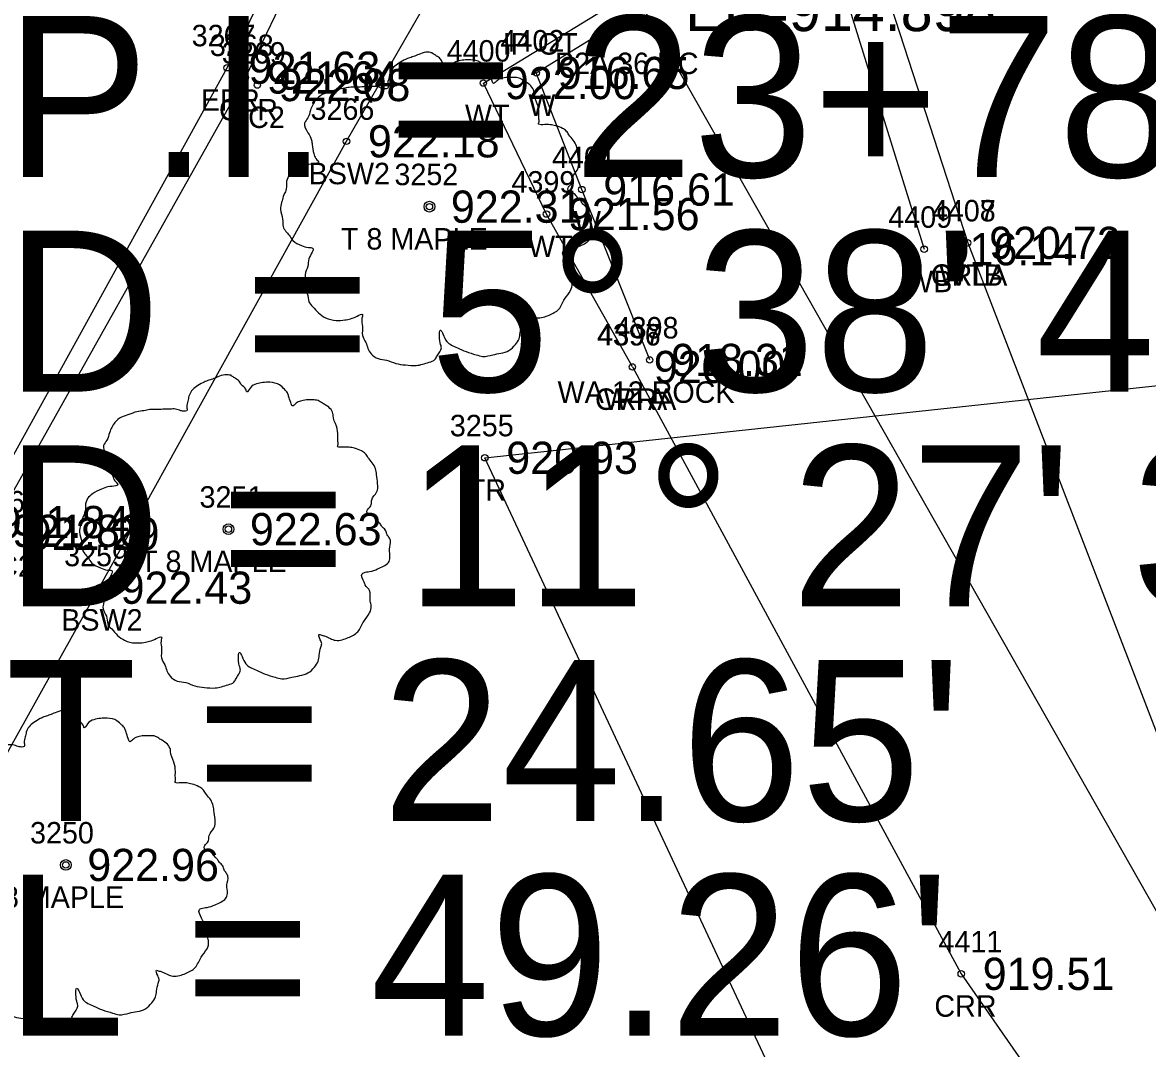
# Model space of a CAD drawing. Extents: x 1575382 to 1578175, y 1099175 to 1101955.
# Drawn here: x 1577103.8 to 1577156.2, y 1100734.4 to 1100782.2 of the extents above; entities that cross this region are included whole.
import ezdxf

# ---------------------------------------------------------------- set-up
doc = ezdxf.new("R2010")
doc.units = 0
for name, color, linetype in [('RD_EX_BldgApp', 7, 'Continuous'), ('RD_EX_Conc', 7, 'Continuous'), ('RD_EX_Conc_txCode', 7, 'Continuous'), ('RD_EX_DR_Pipe_txCode', 7, 'Continuous'), ('RD_EX_DV_Prop_txCode', 7, 'Continuous'), ('RD_EX_H2O', 7, 'Continuous'), ('RD_EX_H2O_txCode', 7, 'Continuous'), ('RD_EX_Misc', 7, 'Continuous'), ('RD_EX_Misc_txCode', 7, 'Continuous'), ('RD_EX_Road', 7, 'Continuous'), ('RD_EX_Road_txCode', 7, 'Continuous'), ('RD_EX_TX_Conc_ELEV', 7, 'Continuous'), ('RD_EX_TX_H2O_ELEV', 7, 'Continuous'), ('RD_EX_TX_Misc_ELEV', 7, 'Continuous'), ('RD_EX_TX_Road_ELEV', 7, 'Continuous'), ('RD_EX_TX_VEG_ELEV', 7, 'Continuous'), ('RD_EX_VEG', 7, 'Continuous'), ('RD_EX_VEG_txCode', 7, 'Continuous'), ('RD_HC_Cl', 7, 'Continuous'), ('RD_HC_Data', 7, 'Continuous'), ('RD_SMD_Locator', 7, 'Continuous'), ('RD_TX_Pipe_ElevEX', 7, 'Continuous')]:
    doc.layers.add(name, color=color, linetype=linetype)

msp = doc.modelspace()

# ---------------------------------------------------------------- linework, layer by layer
at = {"layer": 'RD_EX_BldgApp'}
msp.add_lwpolyline([(1577133.03, 1100766.476), (1577129.867, 1100774.413), (1577127.745, 1100779.846), (1577140.77, 1100787.902), (1577145.822, 1100771.633)], dxfattribs=at)
at = {"layer": 'RD_EX_Conc'}
for points in [[(1577055.154, 1100662.638), (1577085.172, 1100716.01), (1577085.172, 1100716.01), (1577107.371, 1100755.865), (1577118.9, 1100776.662), (1577132.782, 1100800.808), (1577154.825, 1100846.618), (1577163.043, 1100865.238), (1577174.665, 1100893.053), (1577197.436, 1100946.62), (1577213.904, 1100984.916), (1577231.037, 1101024.713)], [(1577047.472, 1100660.341), (1577079.611, 1100717.857), (1577079.611, 1100717.857), (1577102.318, 1100758.516), (1577114.185, 1100779.635), (1577126.083, 1100804.335)]]:
    msp.add_lwpolyline(points, dxfattribs=at)
at = {"layer": 'RD_EX_H2O'}
for points in [[(1577147.852, 1100771.93), (1577159.947, 1100740.574), (1577175.573, 1100714.688), (1577211.142, 1100684.46), (1577247.598, 1100627.529), (1577277.334, 1100591.748), (1577291.883, 1100552.301), (1577319.972, 1100481.368)], [(1577132.222, 1100766.149), (1577147.552, 1100737.876), (1577165.823, 1100711.606), (1577193.959, 1100665.099), (1577209.712, 1100627.153), (1577246.938, 1100570.125), (1577262.058, 1100537.689), (1577281.678, 1100492.861)]]:
    msp.add_lwpolyline(points, dxfattribs=at)
at = {"layer": 'RD_EX_Misc'}
msp.add_lwpolyline([(1577132.222, 1100766.149), (1577128.22, 1100773.273), (1577125.278, 1100779.376), (1577142.117, 1100789.641), (1577147.852, 1100771.93)], dxfattribs=at)
at = {"layer": 'RD_EX_Road'}
msp.add_lwpolyline([(1577078.765, 1100718.331), (1577101.643, 1100758.923), (1577113.339, 1100780.089), (1577125.29, 1100804.69), (1577146.474, 1100851.246), (1577166.057, 1100897.319), (1577205.167, 1100988.676), (1577222.285, 1101028.955), (1577224.552, 1101032.022), (1577228.298, 1101034.471), (1577233.178, 1101036.099), (1577233.178, 1101036.099), (1577237.423, 1101035.839), (1577245.428, 1101032.846), (1577248.283, 1101031.553), (1577256.851, 1101026.156), (1577298.2, 1100997.596), (1577319.207, 1100982.295), (1577334.075, 1100971.377)], dxfattribs=at)
at = {"layer": 'RD_EX_VEG'}
msp.add_lwpolyline([(1577168.296, 1100670.004), (1577125.347, 1100761.919), (1577163.089, 1100765.971), (1577189.11, 1100751.893)], dxfattribs=at)
for centre, radius in [((1577122.764, 1100773.618), 0.25), ((1577122.751, 1100773.599), 0.0001), ((1577113.398, 1100758.593), 0.25), ((1577113.385, 1100758.574), 0.0001), ((1577105.82, 1100742.948), 0.25), ((1577105.808, 1100742.929), 0.0001)]:
    msp.add_circle(centre, radius, dxfattribs=at)
for points in [[(1577122.896, 1100780.785), (1577122.596, 1100780.81), (1577122.271, 1100780.71), (1577122.021, 1100780.61), (1577121.796, 1100780.535), (1577121.571, 1100780.435), (1577121.271, 1100780.261), (1577121.046, 1100780.061), (1577120.921, 1100779.811), (1577120.871, 1100779.586), (1577120.822, 1100779.311), (1577120.822, 1100779.136), (1577120.697, 1100779.111), (1577120.547, 1100779.136), (1577120.297, 1100779.211), (1577120.047, 1100779.211), (1577119.797, 1100779.211), (1577119.447, 1100779.186), (1577119.097, 1100779.186), (1577118.822, 1100779.136), (1577118.498, 1100779.086), (1577118.123, 1100778.961), (1577117.773, 1100778.836), (1577117.473, 1100778.586), (1577117.223, 1100778.111), (1577117.098, 1100777.762), (1577116.948, 1100777.512), (1577117.098, 1100777.062), (1577117.273, 1100776.712), (1577117.298, 1100776.512), (1577117.373, 1100776.087), (1577117.473, 1100775.862), (1577117.598, 1100775.662), (1577117.523, 1100775.638), (1577117.148, 1100775.588), (1577116.848, 1100775.488), (1577116.423, 1100775.263), (1577116.199, 1100775.038), (1577116.099, 1100774.713), (1577116.074, 1100774.363), (1577115.974, 1100774.163), (1577115.899, 1100773.888), (1577115.874, 1100773.813), (1577115.824, 1100773.488), (1577115.924, 1100773.039), (1577115.949, 1100772.689), (1577116.074, 1100772.464), (1577116.224, 1100772.289), (1577116.398, 1100772.039), (1577116.798, 1100771.814), (1577117.123, 1100771.714), (1577117.323, 1100771.689), (1577117.148, 1100771.189), (1577117.098, 1100770.84), (1577116.973, 1100770.44), (1577116.973, 1100770.365), (1577116.923, 1100769.89), (1577117.073, 1100769.565), (1577117.148, 1100769.19), (1577117.323, 1100768.965), (1577117.598, 1100768.666), (1577117.923, 1100768.441), (1577118.423, 1100768.316), (1577118.822, 1100768.341), (1577119.397, 1100768.516), (1577119.647, 1100768.591), (1577119.622, 1100768.416), (1577119.647, 1100768.041), (1577119.647, 1100767.616), (1577119.797, 1100767.291), (1577119.897, 1100767.016), (1577120.047, 1100766.766), (1577120.372, 1100766.542), (1577120.772, 1100766.467), (1577121.196, 1100766.317), (1577121.646, 1100766.242), (1577122.146, 1100766.217), (1577122.746, 1100766.367), (1577123.021, 1100766.492), (1577123.121, 1100766.666), (1577123.32, 1100767.041), (1577123.27, 1100767.266), (1577123.295, 1100767.866), (1577123.395, 1100767.691), (1577123.57, 1100767.341), (1577124.07, 1100767.041), (1577124.47, 1100766.866), (1577124.945, 1100766.716), (1577125.245, 1100766.641), (1577125.719, 1100766.716), (1577126.094, 1100766.791), (1577126.469, 1100766.916), (1577126.769, 1100767.191), (1577126.944, 1100767.466), (1577126.994, 1100767.741), (1577127.069, 1100768.116), (1577127.119, 1100768.291)], [(1577127.119, 1100768.291), (1577127.044, 1100768.466), (1577126.994, 1100768.716), (1577127.069, 1100768.691), (1577127.244, 1100768.641), (1577127.519, 1100768.516), (1577127.744, 1100768.441), (1577128.068, 1100768.466), (1577128.343, 1100768.566), (1577128.793, 1100768.841), (1577129.068, 1100769.315), (1577129.343, 1100769.715), (1577129.418, 1100770.04), (1577129.368, 1100770.265), (1577129.343, 1100770.765), (1577129.143, 1100771.015), (1577129.093, 1100771.139), (1577128.993, 1100771.539), (1577129.068, 1100771.589), (1577129.343, 1100771.639), (1577129.718, 1100771.764), (1577129.993, 1100771.889), (1577130.217, 1100772.064), (1577130.292, 1100772.289), (1577130.267, 1100772.689), (1577130.317, 1100773.089), (1577130.242, 1100773.239), (1577130.142, 1100773.388), (1577130.067, 1100773.588), (1577129.918, 1100773.738), (1577129.818, 1100773.888), (1577129.718, 1100773.988), (1577129.593, 1100774.138), (1577129.418, 1100774.263), (1577129.268, 1100774.313), (1577129.218, 1100774.463), (1577129.368, 1100774.663), (1577129.418, 1100774.763), (1577129.443, 1100774.988), (1577129.668, 1100775.338), (1577129.718, 1100775.737), (1577129.668, 1100776.162), (1577129.618, 1100776.437), (1577129.468, 1100776.712), (1577129.268, 1100776.962), (1577129.143, 1100777.137), (1577128.968, 1100777.262), (1577128.643, 1100777.387), (1577128.393, 1100777.437), (1577128.043, 1100777.437), (1577127.843, 1100777.487), (1577127.868, 1100777.537), (1577127.868, 1100777.687), (1577127.868, 1100777.962), (1577127.793, 1100778.411), (1577127.644, 1100778.911), (1577127.644, 1100778.936), (1577127.544, 1100779.186), (1577127.319, 1100779.386), (1577127.144, 1100779.486), (1577126.944, 1100779.611), (1577126.694, 1100779.636), (1577126.394, 1100779.636), (1577126.119, 1100779.586), (1577125.919, 1100779.486), (1577125.744, 1100779.361), (1577125.669, 1100779.511), (1577125.569, 1100779.811), (1577125.519, 1100779.961), (1577125.37, 1100780.136), (1577125.145, 1100780.335), (1577124.695, 1100780.46), (1577124.07, 1100780.385), (1577123.77, 1100780.186), (1577123.62, 1100780.011), (1577123.57, 1100780.136), (1577123.37, 1100780.335), (1577123.27, 1100780.51), (1577123.096, 1100780.635), (1577122.946, 1100780.735), (1577122.846, 1100780.785)], [(1577113.53, 1100765.761), (1577113.23, 1100765.786), (1577112.905, 1100765.686), (1577112.655, 1100765.586), (1577112.43, 1100765.511), (1577112.205, 1100765.411), (1577111.906, 1100765.236), (1577111.681, 1100765.036), (1577111.556, 1100764.786), (1577111.506, 1100764.561), (1577111.456, 1100764.286), (1577111.456, 1100764.111), (1577111.331, 1100764.086), (1577111.181, 1100764.111), (1577110.931, 1100764.186), (1577110.681, 1100764.186), (1577110.431, 1100764.186), (1577110.081, 1100764.161), (1577109.731, 1100764.161), (1577109.457, 1100764.111), (1577109.132, 1100764.061), (1577108.757, 1100763.936), (1577108.407, 1100763.811), (1577108.107, 1100763.561), (1577107.857, 1100763.087), (1577107.732, 1100762.737), (1577107.582, 1100762.487), (1577107.732, 1100762.037), (1577107.907, 1100761.687), (1577107.932, 1100761.487), (1577108.007, 1100761.063), (1577108.107, 1100760.838), (1577108.232, 1100760.638), (1577108.157, 1100760.613), (1577107.782, 1100760.563), (1577107.482, 1100760.463), (1577107.058, 1100760.238), (1577106.833, 1100760.013), (1577106.733, 1100759.688), (1577106.708, 1100759.338), (1577106.608, 1100759.138), (1577106.533, 1100758.864), (1577106.508, 1100758.789), (1577106.458, 1100758.464), (1577106.558, 1100758.014), (1577106.583, 1100757.664), (1577106.708, 1100757.439), (1577106.858, 1100757.264), (1577107.033, 1100757.014), (1577107.432, 1100756.789), (1577107.757, 1100756.689), (1577107.957, 1100756.665), (1577107.782, 1100756.165), (1577107.732, 1100755.815), (1577107.607, 1100755.415), (1577107.607, 1100755.34), (1577107.557, 1100754.865), (1577107.707, 1100754.54), (1577107.782, 1100754.166), (1577107.957, 1100753.941), (1577108.232, 1100753.641), (1577108.557, 1100753.416), (1577109.057, 1100753.291), (1577109.457, 1100753.316), (1577110.031, 1100753.491), (1577110.281, 1100753.566), (1577110.256, 1100753.391), (1577110.281, 1100753.016), (1577110.281, 1100752.591), (1577110.431, 1100752.266), (1577110.531, 1100751.992), (1577110.681, 1100751.742), (1577111.006, 1100751.517), (1577111.406, 1100751.442), (1577111.831, 1100751.292), (1577112.28, 1100751.217), (1577112.78, 1100751.192), (1577113.38, 1100751.342), (1577113.655, 1100751.467), (1577113.755, 1100751.642), (1577113.955, 1100752.017), (1577113.905, 1100752.241), (1577113.93, 1100752.841), (1577114.03, 1100752.666), (1577114.205, 1100752.316), (1577114.704, 1100752.017), (1577115.104, 1100751.842), (1577115.579, 1100751.692), (1577115.879, 1100751.617), (1577116.354, 1100751.692), (1577116.728, 1100751.767), (1577117.103, 1100751.892), (1577117.403, 1100752.166), (1577117.578, 1100752.441), (1577117.628, 1100752.716), (1577117.703, 1100753.091), (1577117.753, 1100753.266)], [(1577117.753, 1100753.266), (1577117.678, 1100753.441), (1577117.628, 1100753.691), (1577117.703, 1100753.666), (1577117.878, 1100753.616), (1577118.153, 1100753.491), (1577118.378, 1100753.416), (1577118.703, 1100753.441), (1577118.977, 1100753.541), (1577119.427, 1100753.816), (1577119.702, 1100754.291), (1577119.977, 1100754.69), (1577120.052, 1100755.015), (1577120.002, 1100755.24), (1577119.977, 1100755.74), (1577119.777, 1100755.99), (1577119.727, 1100756.115), (1577119.627, 1100756.515), (1577119.702, 1100756.565), (1577119.977, 1100756.615), (1577120.352, 1100756.739), (1577120.627, 1100756.864), (1577120.852, 1100757.039), (1577120.927, 1100757.264), (1577120.902, 1100757.664), (1577120.952, 1100758.064), (1577120.877, 1100758.214), (1577120.777, 1100758.364), (1577120.702, 1100758.564), (1577120.552, 1100758.714), (1577120.452, 1100758.864), (1577120.352, 1100758.963), (1577120.227, 1100759.113), (1577120.052, 1100759.238), (1577119.902, 1100759.288), (1577119.852, 1100759.438), (1577120.002, 1100759.638), (1577120.052, 1100759.738), (1577120.077, 1100759.963), (1577120.302, 1100760.313), (1577120.352, 1100760.713), (1577120.302, 1100761.138), (1577120.252, 1100761.412), (1577120.102, 1100761.687), (1577119.902, 1100761.937), (1577119.777, 1100762.112), (1577119.602, 1100762.237), (1577119.277, 1100762.362), (1577119.027, 1100762.412), (1577118.678, 1100762.412), (1577118.478, 1100762.462), (1577118.503, 1100762.512), (1577118.503, 1100762.662), (1577118.503, 1100762.937), (1577118.428, 1100763.387), (1577118.278, 1100763.886), (1577118.278, 1100763.911), (1577118.178, 1100764.161), (1577117.953, 1100764.361), (1577117.778, 1100764.461), (1577117.578, 1100764.586), (1577117.328, 1100764.611), (1577117.028, 1100764.611), (1577116.753, 1100764.561), (1577116.553, 1100764.461), (1577116.379, 1100764.336), (1577116.304, 1100764.486), (1577116.204, 1100764.786), (1577116.154, 1100764.936), (1577116.004, 1100765.111), (1577115.779, 1100765.311), (1577115.329, 1100765.436), (1577114.704, 1100765.361), (1577114.404, 1100765.161), (1577114.254, 1100764.986), (1577114.205, 1100765.111), (1577114.005, 1100765.311), (1577113.905, 1100765.486), (1577113.73, 1100765.611), (1577113.58, 1100765.711), (1577113.48, 1100765.761)], [(1577105.952, 1100750.115), (1577105.652, 1100750.14), (1577105.327, 1100750.04), (1577105.077, 1100749.94), (1577104.853, 1100749.865), (1577104.628, 1100749.765), (1577104.328, 1100749.59), (1577104.103, 1100749.39), (1577103.978, 1100749.14), (1577103.928, 1100748.915), (1577103.878, 1100748.641), (1577103.878, 1100748.466), (1577103.753, 1100748.441), (1577103.603, 1100748.466), (1577103.353, 1100748.541), (1577103.103, 1100748.541), (1577102.853, 1100748.541), (1577102.504, 1100748.516), (1577102.154, 1100748.516), (1577101.879, 1100748.466), (1577101.554, 1100748.416), (1577101.179, 1100748.291), (1577100.829, 1100748.166), (1577100.529, 1100747.916), (1577100.28, 1100747.441), (1577100.155, 1100747.091), (1577100.005, 1100746.841), (1577100.155, 1100746.392), (1577100.33, 1100746.042), (1577100.354, 1100745.842), (1577100.429, 1100745.417), (1577100.529, 1100745.192), (1577100.654, 1100744.992), (1577100.579, 1100744.967), (1577100.205, 1100744.917), (1577099.905, 1100744.817), (1577099.48, 1100744.592), (1577099.255, 1100744.367), (1577099.155, 1100744.042), (1577099.13, 1100743.693), (1577099.03, 1100743.493), (1577098.955, 1100743.218), (1577098.93, 1100743.143), (1577098.88, 1100742.818), (1577098.98, 1100742.368), (1577099.005, 1100742.018), (1577099.13, 1100741.793), (1577099.28, 1100741.619), (1577099.455, 1100741.369), (1577099.855, 1100741.144), (1577100.18, 1100741.044), (1577100.379, 1100741.019), (1577100.205, 1100740.519), (1577100.155, 1100740.169), (1577100.03, 1100739.769), (1577100.03, 1100739.694), (1577099.98, 1100739.22), (1577100.13, 1100738.895), (1577100.205, 1100738.52), (1577100.379, 1100738.295), (1577100.654, 1100737.995), (1577100.979, 1100737.77), (1577101.479, 1100737.645), (1577101.879, 1100737.67), (1577102.454, 1100737.845), (1577102.703, 1100737.92), (1577102.678, 1100737.745), (1577102.703, 1100737.37), (1577102.703, 1100736.946), (1577102.853, 1100736.621), (1577102.953, 1100736.346), (1577103.103, 1100736.096), (1577103.428, 1100735.871), (1577103.828, 1100735.796), (1577104.253, 1100735.646), (1577104.703, 1100735.571), (1577105.202, 1100735.546), (1577105.802, 1100735.696), (1577106.077, 1100735.821), (1577106.177, 1100735.996), (1577106.377, 1100736.371), (1577106.327, 1100736.596), (1577106.352, 1100737.196), (1577106.452, 1100737.021), (1577106.627, 1100736.671), (1577107.127, 1100736.371), (1577107.526, 1100736.196), (1577108.001, 1100736.046), (1577108.301, 1100735.971), (1577108.776, 1100736.046), (1577109.151, 1100736.121), (1577109.525, 1100736.246), (1577109.825, 1100736.521), (1577110, 1100736.796), (1577110.05, 1100737.071), (1577110.125, 1100737.445), (1577110.175, 1100737.62)], [(1577110.175, 1100737.62), (1577110.1, 1100737.795), (1577110.05, 1100738.045), (1577110.125, 1100738.02), (1577110.3, 1100737.97), (1577110.575, 1100737.845), (1577110.8, 1100737.77), (1577111.125, 1100737.795), (1577111.4, 1100737.895), (1577111.849, 1100738.17), (1577112.124, 1100738.645), (1577112.399, 1100739.045), (1577112.474, 1100739.37), (1577112.424, 1100739.594), (1577112.399, 1100740.094), (1577112.199, 1100740.344), (1577112.149, 1100740.469), (1577112.049, 1100740.869), (1577112.124, 1100740.919), (1577112.399, 1100740.969), (1577112.774, 1100741.094), (1577113.049, 1100741.219), (1577113.274, 1100741.394), (1577113.349, 1100741.619), (1577113.324, 1100742.018), (1577113.374, 1100742.418), (1577113.299, 1100742.568), (1577113.199, 1100742.718), (1577113.124, 1100742.918), (1577112.974, 1100743.068), (1577112.874, 1100743.218), (1577112.774, 1100743.318), (1577112.649, 1100743.468), (1577112.474, 1100743.593), (1577112.324, 1100743.643), (1577112.274, 1100743.793), (1577112.424, 1100743.993), (1577112.474, 1100744.092), (1577112.499, 1100744.317), (1577112.724, 1100744.667), (1577112.774, 1100745.067), (1577112.724, 1100745.492), (1577112.674, 1100745.767), (1577112.524, 1100746.042), (1577112.324, 1100746.292), (1577112.199, 1100746.466), (1577112.024, 1100746.591), (1577111.7, 1100746.716), (1577111.45, 1100746.766), (1577111.1, 1100746.766), (1577110.9, 1100746.816), (1577110.925, 1100746.866), (1577110.925, 1100747.016), (1577110.925, 1100747.291), (1577110.85, 1100747.741), (1577110.7, 1100748.241), (1577110.7, 1100748.266), (1577110.6, 1100748.516), (1577110.375, 1100748.715), (1577110.2, 1100748.815), (1577110, 1100748.94), (1577109.75, 1100748.965), (1577109.451, 1100748.965), (1577109.176, 1100748.915), (1577108.976, 1100748.815), (1577108.801, 1100748.69), (1577108.726, 1100748.84), (1577108.626, 1100749.14), (1577108.576, 1100749.29), (1577108.426, 1100749.465), (1577108.201, 1100749.665), (1577107.751, 1100749.79), (1577107.127, 1100749.715), (1577106.827, 1100749.515), (1577106.677, 1100749.34), (1577106.627, 1100749.465), (1577106.427, 1100749.665), (1577106.327, 1100749.84), (1577106.152, 1100749.965), (1577106.002, 1100750.065), (1577105.902, 1100750.115)]]:
    msp.add_spline(points, degree=3, dxfattribs=at)
at = {"layer": 'RD_HC_Cl'}
msp.add_line((1577114.032, 1100815.757), (1577300.825, 1100487.114), dxfattribs=at)
msp.add_arc((1576655.58, 1101015.31), 500, 330.8329, 336.47772, dxfattribs=at)
at = {"layer": 'RD_SMD_Locator'}
for centre in [(1577113.339, 1100780.089), (1577114.185, 1100779.635), (1577127.745, 1100779.846), (1577114.744, 1100779.283), (1577125.278, 1100779.376), (1577118.9, 1100776.662), (1577129.867, 1100774.413), (1577122.764, 1100773.618), (1577128.22, 1100773.273), (1577147.852, 1100771.93), (1577147.852, 1100771.93), (1577145.822, 1100771.633), (1577132.222, 1100766.149), (1577132.222, 1100766.149), (1577133.03, 1100766.476), (1577125.347, 1100761.919), (1577113.398, 1100758.593), (1577107.371, 1100755.865), (1577105.82, 1100742.948), (1577147.552, 1100737.876)]:
    msp.add_circle(centre, 0.15, dxfattribs=at)

# ---------------------------------------------------------------- texts
at = {"layer": 'RD_EX_Conc_txCode'}
for s, p in [('3268', (1577112.532, 1100780.635)), ('3269', (1577113.09, 1100780.283)), ('CFR', (1577112.957, 1100777.635)), ('TC2', (1577113.5, 1100777.283)), ('3266', (1577117.223, 1100777.662)), ('BSW2', (1577117.136, 1100774.662)), ('3261', (1577101.677, 1100759.373)), ('3259', (1577105.741, 1100756.865)), ('TC2', (1577101.803, 1100756.373)), ('BSW2', (1577105.607, 1100753.865))]:
    msp.add_text(s, height=1, dxfattribs=at).set_placement(p)
at = {"layer": 'RD_EX_DR_Pipe_txCode'}
msp.add_text('P2A 36 RC', height=1, dxfattribs=at).set_placement((1577128.617, 1100779.794))
at = {"layer": 'RD_EX_DV_Prop_txCode'}
msp.add_text('IP OT', height=1, dxfattribs=at).set_placement((1577126.18, 1100780.701))
at = {"layer": 'RD_EX_H2O_txCode'}
for s, p in [('4408', (1577146.182, 1100772.93)), ('CRLA', (1577146.135, 1100769.93)), ('4397', (1577130.592, 1100767.149)), ('CRRA', (1577130.482, 1100764.149)), ('4411', (1577146.489, 1100738.876)), ('CRR', (1577146.3, 1100735.876))]:
    msp.add_text(s, height=1, dxfattribs=at).set_placement(p)
at = {"layer": 'RD_EX_Misc_txCode'}
for s, p in [('4400', (1577123.569, 1100780.376)), ('4402', (1577126.076, 1100780.846)), ('W', (1577127.375, 1100777.846)), ('WT', (1577124.42, 1100777.376)), ('4401', (1577128.481, 1100775.413)), ('4399', (1577126.59, 1100774.273)), ('4409', (1577144.153, 1100772.633)), ('4407', (1577146.182, 1100772.93)), ('W', (1577129.497, 1100772.413)), ('WT', (1577127.362, 1100771.273)), ('WTB', (1577146.521, 1100769.93)), ('WB', (1577144.98, 1100769.633)), ('4398', (1577131.4, 1100767.476)), ('4396', (1577130.568, 1100767.149)), ('WA 12 ROCK', (1577128.738, 1100764.476)), ('WTA', (1577130.875, 1100764.149))]:
    msp.add_text(s, height=1, dxfattribs=at).set_placement(p)
at = {"layer": 'RD_EX_Road_txCode'}
for s, p in [('3267', (1577111.685, 1100781.089)), ('EPR', (1577112.111, 1100778.089))]:
    msp.add_text(s, height=1, dxfattribs=at).set_placement(p)
at = {"layer": 'RD_EX_TX_Conc_ELEV'}
for s, p in [('921.64', (1577115.185, 1100778.885)), ('922.08', (1577115.744, 1100778.533)), ('922.18', (1577119.9, 1100775.912)), ('921.83', (1577103.318, 1100757.766)), ('922.29', (1577104.047, 1100757.623)), ('922.43', (1577108.371, 1100755.115))]:
    msp.add_text(s, height=1.5, dxfattribs=at).set_placement(p)
at = {"layer": 'RD_EX_TX_H2O_ELEV'}
for s, p in [('920.72', (1577148.852, 1100771.18)), ('920.00', (1577133.222, 1100765.399)), ('919.51', (1577148.552, 1100737.126))]:
    msp.add_text(s, height=1.5, dxfattribs=at).set_placement(p)
at = {"layer": 'RD_EX_TX_Misc_ELEV'}
for s, p in [('916.65', (1577128.745, 1100779.096)), ('922.00', (1577126.278, 1100778.626)), ('916.61', (1577130.867, 1100773.663)), ('921.56', (1577129.22, 1100772.523)), ('920.72', (1577148.852, 1100771.18)), ('916.14', (1577146.822, 1100770.883)), ('918.31', (1577134.03, 1100765.726)), ('920.00', (1577133.222, 1100765.399))]:
    msp.add_text(s, height=1.5, dxfattribs=at).set_placement(p)
at = {"layer": 'RD_EX_TX_Road_ELEV'}
for s, p in [('921.63', (1577114.339, 1100779.339)), ('921.84', (1577102.643, 1100758.173))]:
    msp.add_text(s, height=1.5, dxfattribs=at).set_placement(p)
at = {"layer": 'RD_EX_TX_VEG_ELEV'}
for s, p in [('922.31', (1577123.764, 1100772.868)), ('920.93', (1577126.347, 1100761.169)), ('922.63', (1577114.398, 1100757.843)), ('922.96', (1577106.82, 1100742.198))]:
    msp.add_text(s, height=1.5, dxfattribs=at).set_placement(p)
at = {"layer": 'RD_EX_VEG_txCode'}
for s, p in [('3252', (1577121.134, 1100774.618)), ('T 8 MAPLE', (1577118.642, 1100771.618)), ('3255', (1577123.717, 1100762.919)), ('TR', (1577124.552, 1100759.919)), ('3251', (1577112.051, 1100759.593)), ('T 8 MAPLE', (1577109.276, 1100756.593)), ('3250', (1577104.151, 1100743.948)), ('T 8 MAPLE', (1577101.698, 1100740.948))]:
    msp.add_text(s, height=1, dxfattribs=at).set_placement(p)
at = {"layer": 'RD_HC_Data'}
for s, p in [('P.I. = 23+78.63', (1577103, 1100775)), ('D', (1577103, 1100765)), ('    = 5%%d 38\' 41" (LT)', (1577103, 1100765)), ('D = 11%%d 27\' 33"', (1577103, 1100755)), ("T = 24.65'", (1577103, 1100745)), ("L = 49.26'", (1577103, 1100735))]:
    msp.add_text(s, height=7.5, dxfattribs=at).set_placement(p)
at = {"layer": 'RD_TX_Pipe_ElevEX'}
msp.add_text('EL=914.898', height=2, dxfattribs=at).set_placement((1577134.688, 1100781.794))

doc.saveas('drawing.dxf')
